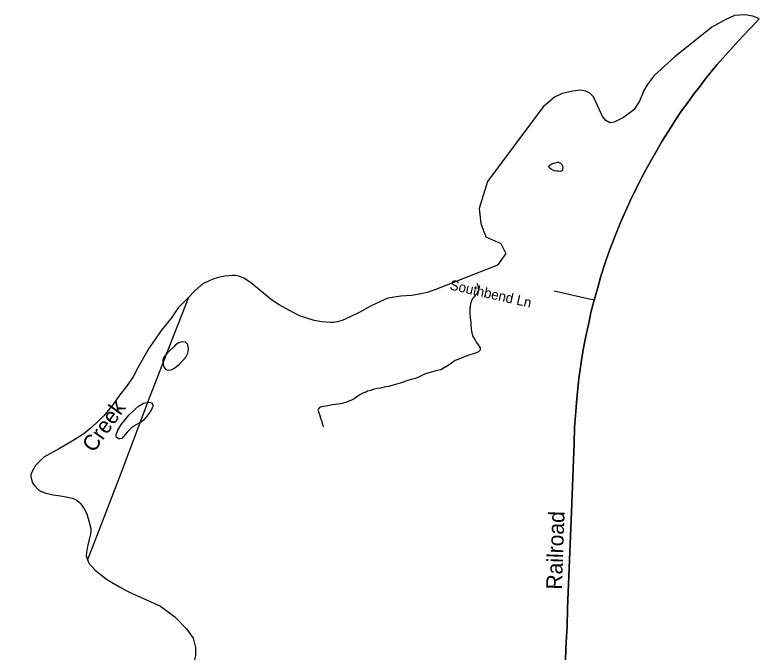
# Model space of a CAD drawing. Extents: x 2220236 to 2384410, y 720751 to 894131.
# Drawn here: x 2377330 to 2384410, y 871140 to 877206 of the extents above; entities that cross this region are included whole.
import ezdxf

# ---------------------------------------------------------------- set-up
doc = ezdxf.new("R2010")
doc.units = 0
for name, color, linetype in [('Exist Boundary Political CountyLine', 7, 'Continuous'), ('Exist Hydrographic Creek Single Shore Label', 7, 'Continuous'), ('Exist Hydrographic Misc Water Feature', 7, 'Continuous'), ('Exist Hydrographic Pond Under 1500 Sq Ft', 7, 'Continuous'), ('Exist Railroad Mainline', 7, 'Continuous'), ('Exist Railroad Mainline Label', 7, 'Continuous'), ('Exist Road Non-System Type 51', 7, 'Continuous'), ('Exist Road Non-System Type 51 Label', 7, 'Continuous'), ('Exist Utilities Electrical Transmission Line', 7, 'Continuous')]:
    doc.layers.add(name, color=color, linetype=linetype)

msp = doc.modelspace()

# ---------------------------------------------------------------- linework, layer by layer
at = {"layer": 'Exist Boundary Political CountyLine'}
for points in [[(2384410, 877167.7), (2384406.8, 877170.1), (2384351.1, 877194), (2384277.5, 877205.9), (2384176, 877200), (2384088.4, 877160.1), (2383959.1, 877090.5), (2383607.9, 876806.7), (2383410.9, 876627.5), (2383344.2, 876540.9), (2383314.4, 876485.1), (2383272.6, 876385.6), (2383216.9, 876301.9), (2383119.4, 876230.3), (2383029.8, 876184.5), (2382989, 876179.5), (2382953.2, 876201.4), (2382919.4, 876239.2), (2382891.5, 876302.9), (2382833.8, 876424.4), (2382800, 876460.2), (2382760.2, 876480.2), (2382706.5, 876488.1), (2382636.8, 876480.2), (2382537.3, 876456.3), (2382463.7, 876422.4), (2382354.3, 876330.8), (2381825, 875619)], [(2384410, 877167.7), (2384330, 877084), (2384257.9, 877007.9), (2384176.2, 876918.6), (2384096.5, 876829.3), (2384011, 876732.4), (2383949.3, 876661.2), (2383898.1, 876592.7), (2383848.7, 876528.1), (2383784.1, 876444.5), (2383724, 876360.9), (2383672.7, 876291.9), (2383610.7, 876199.4), (2383547.1, 876099), (2383484.1, 875999.9), (2383423, 875893.8), (2383362.9, 875789.3), (2383312.6, 875697.1), (2383245.8, 875566.3), (2383182.8, 875436.8), (2383140.7, 875344), (2383090.1, 875230), (2383039.1, 875101.7), (2382990.1, 874973.4), (2382953, 874863.5), (2382904.6, 874720.1), (2382871.4, 874598.1), (2382841.3, 874489.5), (2382809.7, 874374.2), (2382792.9, 874287.1), (2382760.9, 874146.2), (2382740.4, 874035.7), (2382721.1, 873919.4), (2382710, 873852.6), (2382694.2, 873742.4), (2382685, 873650.2), (2382675.5, 873554), (2382665, 873430.1), (2382655.2, 873277.8), (2382649.2, 873126.1), (2382644.5, 872970.6), (2382637.2, 872803.7), (2382630.5, 872635.5), (2382623.9, 872472.4), (2382618.5, 872321.4), (2382613.1, 872167.8), (2382607.1, 872016.7), (2382600.5, 871862.4), (2382593.8, 871711.4), (2382588.5, 871554), (2382585, 871388.3), (2382578, 871284.5), (2382571.7, 871174.9), (2382566.6, 871052)], [(2381825, 875619), (2381745.4, 875364.1), (2381761.3, 875220.7), (2381809, 875093.3), (2381952.3, 875029.6), (2382000.1, 874934), (2381920.5, 874822.5), (2381324.8, 874587.1), (2381253.1, 874564.1), (2381193.3, 874549.3), (2381105.4, 874536), (2381001.5, 874526.8), (2380899.9, 874511.4), (2380869.8, 874507), (2380844.1, 874494.8), (2380718.9, 874435), (2380611.7, 874375.6), (2380520.3, 874330.4), (2380444.8, 874297.5), (2380394.9, 874284.9), (2380361.1, 874278.3), (2380329, 874276), (2380251.1, 874283), (2380176.8, 874297.9), (2380038.2, 874340.1), (2379941.6, 874392.7), (2379845, 874445.4), (2379770.4, 874494.4), (2379695.6, 874557.4), (2379588.3, 874646), (2379554, 874671.6), (2379509.6, 874701), (2379485.6, 874710.6), (2379457.5, 874718.3), (2379427.3, 874725.8), (2379399.4, 874723.5), (2379331.4, 874718.5), (2379291.6, 874712), (2379253.6, 874701.4), (2379213.8, 874691), (2379172.1, 874670.4), (2379136.3, 874653.9), (2379098.7, 874629.5), (2379037.4, 874576.6), (2378974.3, 874509.8), (2378883.4, 874418.5), (2378818.7, 874321.9), (2378720.4, 874202.6), (2378661.6, 874113.8), (2378608.6, 874035.2), (2378557.8, 873946.4), (2378499.2, 873845.8), (2378458.3, 873765.3), (2378393.4, 873668.4), (2378326.6, 873585.4), (2378261.9, 873494.7), (2378177.2, 873387.5), (2378062.7, 873282), (2377985.7, 873217), (2377876.5, 873147.5), (2377753.5, 873078), (2377606.5, 872996), (2377569.2, 872959.6), (2377521.7, 872912.8), (2377508.1, 872882.7), (2377480.9, 872834.3), (2377481.1, 872810.3), (2377493.8, 872758.6), (2377514.2, 872728.8), (2377550.7, 872687.3), (2377581, 872667.7), (2377625.1, 872654.3), (2377695.3, 872637.2), (2377763.6, 872626.2), (2377819.5, 872618.9), (2377873.7, 872605.7), (2377899.9, 872596), (2377922, 872582.3), (2377940.3, 872566.6), (2377958.5, 872550.7), (2377989, 872505.2), (2378011.5, 872463.5), (2378026.3, 872411.6), (2378053.6, 872316.1), (2378053.9, 872290.1), (2378048.3, 872264.1), (2378036.8, 872212), (2378019.8, 872143.6), (2378010.5, 872087.6), (2378008.9, 872057.5), (2378027.6, 872001.9), (2378040.1, 871976), (2378062.4, 871954.3), (2378094.8, 871920.8), (2378157.5, 871869.5), (2378210, 871828.3), (2378264.4, 871795.1), (2378326.9, 871759.8), (2378383.3, 871730.5), (2378439.6, 871699.4), (2378495.9, 871674.1)], [(2378495.9, 871674.1), (2378715.6, 871576.7), (2378851.8, 871475.1), (2378961.4, 871360.1), (2379025.5, 871271.9), (2379046.9, 871183.6), (2379046.9, 871111.5), (2379025.5, 870996.5), (2378974.7, 870889.5), (2378845.2, 870703.7), (2378751.6, 870599.5), (2378674.2, 870538), (2378561.9, 870476.5), (2378236, 870332.1), (2378157.2, 870290.7), (2377964.8, 870170.4), (2377764.4, 870071.4), (2377668.2, 870047.4), (2377590.7, 870036.7), (2377513.2, 870044.7), (2377390.3, 870079.5), (2377256.7, 870124.9)]]:
    msp.add_lwpolyline(points, dxfattribs=at)
at = {"layer": 'Exist Hydrographic Misc Water Feature'}
msp.add_lwpolyline([(2381723.2, 874650.7), (2381727.7, 874644.3), (2381733.7, 874629.7), (2381735.9, 874620), (2381738, 874607.7), (2381739.8, 874596.4), (2381738.1, 874579.9), (2381732.5, 874565.6), (2381720.4, 874547.9), (2381708.6, 874533.4), (2381694.7, 874517.3), (2381684.9, 874505.5), (2381673.2, 874485.2), (2381663.4, 874455.4), (2381659.6, 874410.8), (2381658.2, 874363.1), (2381662.6, 874317.4), (2381668.8, 874283.3), (2381667.2, 874265), (2381667.1, 874251.2), (2381671.8, 874211.2), (2381675.9, 874179.3), (2381684.2, 874151.6), (2381694.3, 874135.6), (2381708.3, 874110), (2381718.7, 874091.6), (2381730.8, 874073.9), (2381745, 874055.7), (2381751.2, 874046.1), (2381755.2, 874036.5), (2381755.1, 874022.5), (2381753.4, 874011.8), (2381739.3, 873998), (2381703.6, 873981.7), (2381657.6, 873970.9), (2381629.9, 873959.1), (2381576.1, 873938.9), (2381518.4, 873914.3), (2381482.6, 873889.8), (2381450.9, 873867.1), (2381414.8, 873845.2), (2381381.2, 873826.7), (2381347.2, 873820.3), (2381311.4, 873809.8), (2381269.5, 873797.5), (2381237.6, 873789.6), (2381207.7, 873776.9), (2381169.9, 873756.4), (2381142.2, 873744.6), (2381076.2, 873729.5), (2380994.4, 873699.2), (2380950.7, 873686.8), (2380916.7, 873676.4), (2380886.8, 873668.5), (2380857, 873663.9), (2380808.9, 873653.7), (2380775.1, 873649.1), (2380739.2, 873641.1), (2380713.3, 873630.2), (2380683.4, 873622.4), (2380667.4, 873615.9), (2380641.5, 873604.3), (2380611.8, 873587.4), (2380579.8, 873565.7), (2380556.2, 873550.7), (2380532.1, 873539.1), (2380516.1, 873532.7), (2380474.5, 873514.6), (2380430.5, 873503.8), (2380380.7, 873497.5), (2380352.7, 873493.2), (2380306.6, 873484.7), (2380287, 873480.7), (2380264.8, 873478.2), (2380252.9, 873475.9), (2380244.8, 873473.9), (2380236.9, 873472), (2380226.8, 873468.2), (2380217.1, 873456.4), (2380211.2, 873443.9), (2380217.5, 873427.8), (2380223.5, 873412.4), (2380227.6, 873400.2), (2380238, 873367.8), (2380246.3, 873345.9), (2380250.1, 873330.5), (2380260.5, 873296.5), (2380264.6, 873284.4)], dxfattribs=at)
at = {"layer": 'Exist Hydrographic Pond Under 1500 Sq Ft'}
for points in [[(2382467.9, 875796.4), (2382484.5, 875801.1), (2382492.6, 875803.2), (2382502.7, 875802.6), (2382508.5, 875800.5), (2382513.9, 875797.5), (2382520.7, 875792.8), (2382526.9, 875787.2), (2382533, 875781.1), (2382536.2, 875775.4), (2382538.9, 875768.9), (2382541.2, 875755), (2382539.4, 875731.1), (2382538.3, 875727.9), (2382537.2, 875725.4), (2382533.4, 875721.1), (2382528.7, 875718.5), (2382525.4, 875717.5), (2382516.4, 875716.4), (2382501.3, 875717.3), (2382481.5, 875718.9), (2382465, 875721.7), (2382449.3, 875726.6), (2382433.4, 875734.2), (2382423.1, 875742), (2382419.1, 875746), (2382413.2, 875754), (2382411.3, 875760.5), (2382411.1, 875766.1), (2382414.9, 875772), (2382422.4, 875778.1), (2382428.8, 875782.4), (2382437.9, 875787), (2382446.9, 875790.6), (2382467.9, 875796.4)], [(2378843.3, 874045.2), (2378798.8, 874004), (2378773.9, 873976.6), (2378760.2, 873964.6), (2378740.3, 873936.8), (2378736.6, 873914.4), (2378741.5, 873881.8), (2378751.1, 873848.6), (2378766, 873831.2), (2378783.4, 873822.7), (2378816.2, 873828.2), (2378841.1, 873839), (2378894.6, 873881.5), (2378956.2, 873946.4), (2378974.4, 873985.8), (2378981.4, 874024.5), (2378978.8, 874049.8), (2378970.8, 874072.5), (2378952.9, 874090.8), (2378920.9, 874094.3), (2378888.9, 874083.9), (2378859.1, 874063.9), (2378843.3, 874045.2)], [(2378644.6, 873487.2), (2378638.8, 873472.2), (2378629, 873449.5), (2378613.2, 873425.1), (2378576.8, 873374.4), (2378552.7, 873348), (2378533.9, 873332.4), (2378478.4, 873299.9), (2378440.6, 873275.3), (2378398.9, 873233.4), (2378347.7, 873174.7), (2378327.6, 873170.5), (2378317.6, 873171), (2378303.7, 873178.7), (2378297.9, 873183.2), (2378293.6, 873194.7), (2378293.1, 873208.5), (2378310.9, 873252.8), (2378343, 873308.2), (2378413.3, 873395.7), (2378474.9, 873454), (2378506.9, 873480), (2378544.3, 873502.7), (2378555.1, 873509), (2378567.8, 873512.7), (2378587.6, 873516.1), (2378606.1, 873519.3), (2378628.4, 873511.2), (2378642.4, 873493.7), (2378644.6, 873487.2)]]:
    msp.add_lwpolyline(points, dxfattribs=at)
at = {"layer": 'Exist Railroad Mainline'}
msp.add_lwpolyline([(2382566.6, 871052), (2382571.7, 871174.9), (2382578, 871284.5), (2382585, 871388.3), (2382588.5, 871554), (2382593.8, 871711.4), (2382600.5, 871862.4), (2382607.1, 872016.7), (2382613.1, 872167.8), (2382618.5, 872321.4), (2382623.9, 872472.4), (2382630.5, 872635.5), (2382637.2, 872803.7), (2382644.5, 872970.6), (2382649.2, 873126.1), (2382655.2, 873277.8), (2382665, 873430.1), (2382675.5, 873554), (2382685, 873650.2), (2382694.2, 873742.4), (2382710, 873852.6), (2382721.1, 873919.4), (2382740.4, 874035.7), (2382760.9, 874146.2), (2382792.9, 874287.1), (2382809.7, 874374.2), (2382841.3, 874489.5), (2382871.4, 874598.1), (2382904.6, 874720.1), (2382953, 874863.5), (2382990.1, 874973.4), (2383039.1, 875101.7), (2383090.1, 875230), (2383140.7, 875344), (2383182.8, 875436.8), (2383245.8, 875566.3), (2383312.6, 875697.1), (2383362.9, 875789.3), (2383423, 875893.8), (2383484.1, 875999.9), (2383547.1, 876099), (2383610.7, 876199.4), (2383672.7, 876291.9), (2383724, 876360.9), (2383784.1, 876444.5), (2383848.7, 876528.1), (2383898.1, 876592.7), (2383949.3, 876661.2), (2384011, 876732.4), (2384096.5, 876829.3), (2384176.2, 876918.6), (2384257.9, 877007.9), (2384330, 877084), (2384410, 877167.7)], dxfattribs=at)
at = {"layer": 'Exist Road Non-System Type 51'}
msp.add_lwpolyline([(2382841.1, 874488.7), (2382781.8, 874503.2), (2382460.4, 874574.7)], dxfattribs=at)
at = {"layer": 'Exist Utilities Electrical Transmission Line'}
msp.add_lwpolyline([(2378980.6, 874516.3), (2378813.9, 874087.8), (2378599.3, 873533.1), (2378321, 872797.5), (2378021.6, 872019.8)], dxfattribs=at)

# ---------------------------------------------------------------- texts
at = {"layer": 'Exist Hydrographic Creek Single Shore Label'}
msp.add_text('Creek', height=150, rotation=54.49724, dxfattribs=at).set_placement((2378080.8, 873031.7))
at = {"layer": 'Exist Railroad Mainline Label'}
msp.add_text('Railroad', height=150, rotation=88.01948, dxfattribs=at).set_placement((2382533.6, 871732.6))
at = {"layer": 'Exist Road Non-System Type 51 Label'}
msp.add_text('Southbend Ln', height=95, rotation=347.18859, dxfattribs=at).set_placement((2381461.3, 874593))

doc.saveas('drawing.dxf')
